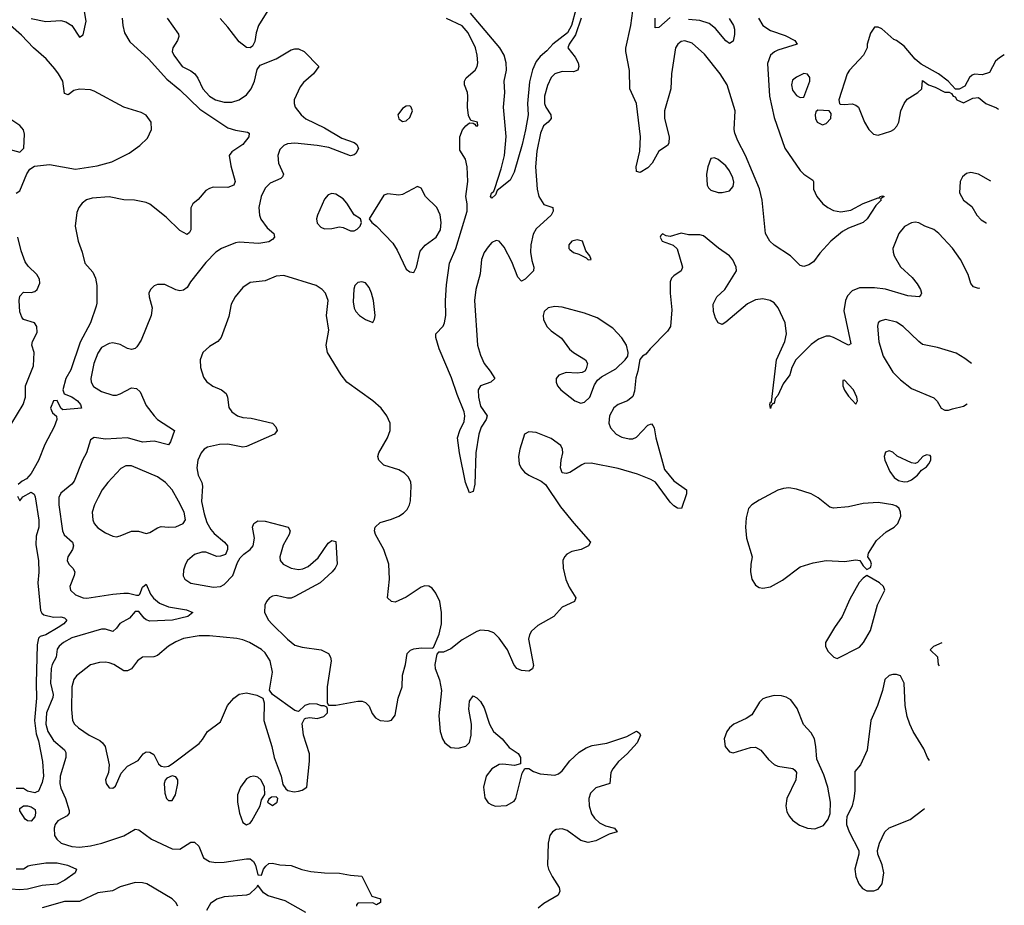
# Model space of a CAD drawing. Header units: inches. Extents: x 1449094 to 1618372, y 389908 to 534307.
# Tile 274 of 494: x 1603349 to 1608650, y 432155 to 436921. Entities that reach past the tile are written whole.
import ezdxf

# ---------------------------------------------------------------- set-up
doc = ezdxf.new("R2010")
doc.units = ezdxf.units.IN
doc.header["$MEASUREMENT"] = 0
doc.layers.add('B6403', color=7, linetype='Continuous')

msp = doc.modelspace()

# ---------------------------------------------------------------- linework, layer by layer
at = {"layer": 'B6403', "color": 5}
for points, elevation in [([(1607325.6, 436930), (1607350.1, 436890.1), (1607390, 436863.8), (1607470, 436836.4), (1607521.6, 436810), (1607534, 436790), (1607430, 436757), (1607411.7, 436748.3), (1607390, 436729.7), (1607374.4, 436685.6), (1607384.6, 436510), (1607410, 436395.3), (1607468.1, 436230), (1607550.1, 436110.1), (1607570, 436090.2), (1607618.2, 436058.2), (1607623.1, 436050), (1607621.5, 436010), (1607640.2, 435970), (1607673.2, 435930), (1607699, 435910), (1607730, 435893.8), (1607770, 435886.4), (1607823, 435897), (1607890, 435932.1), (1607970, 435962.8), (1607978, 435962), (1607982, 435970), (1607993.4, 435973.4), (1608002, 435970), (1607983.6, 435956.4), (1607986, 435950), (1607958.3, 435921.7), (1607911.8, 435850), (1607890.4, 435830), (1607810, 435799.8), (1607779.3, 435780.7), (1607715.8, 435730), (1607655.6, 435664.4), (1607621.6, 435618.4), (1607597.5, 435602.5), (1607570, 435593.2), (1607550, 435599), (1607498, 435650), (1607410, 435707.6), (1607387.7, 435730), (1607364.8, 435770), (1607345.2, 435950), (1607331.8, 436011.8), (1607256.4, 436190), (1607214.4, 436270), (1607198.5, 436310), (1607195, 436330), (1607199.9, 436430), (1607158, 436570), (1607120.6, 436630), (1607036, 436736), (1606970, 436794.6), (1606930, 436808), (1606910, 436803.5), (1606891.5, 436790), (1606880.2, 436770), (1606858.5, 436630), (1606854, 436550), (1606821, 436430), (1606820.7, 436390), (1606845.3, 436290), (1606843.9, 436256.1), (1606835.9, 436244.1), (1606790, 436213.3), (1606753.2, 436150), (1606730, 436124), (1606690, 436098.4), (1606670, 436104), (1606668.5, 436130), (1606687.1, 436212.9), (1606690.6, 436290), (1606670, 436469.4), (1606632.9, 436550), (1606632.2, 436647.8), (1606611.2, 436750), (1606611.2, 436768.8), (1606638.2, 436890), (1606661.2, 437050)], 440), ([(1603410, 436928.5), (1603490, 436911.5), (1603570, 436916.3), (1603597.1, 436910), (1603628.7, 436890), (1603670, 436827.3), (1603690, 436840.7), (1603706.7, 436913.3), (1603695.9, 436975.9)], 420), ([(1604684.4, 436970), (1604635, 436890), (1604622.2, 436850), (1604615.5, 436804.5), (1604601.7, 436778.3), (1604590, 436769.5), (1604570, 436771.8), (1604530, 436802.4), (1604470, 436881.6), (1604427.3, 436927.3)], 440), ([(1606343.1, 436976.9), (1606319.8, 436890), (1606297.4, 436850), (1606218.6, 436790), (1606186.8, 436753.2), (1606150, 436723.4), (1606130, 436697.2), (1606110, 436651), (1606093.8, 436586.2), (1606082.9, 436470), (1606086.1, 436410), (1606071.1, 436328.9), (1606054.2, 436250), (1606010, 436100.9), (1605990, 436058), (1605918.5, 436001.5), (1605910, 435979.3), (1605890, 435960.7), (1605883.5, 435970), (1605888.2, 435988.2), (1605901.5, 435998.5), (1605906.8, 436013.2), (1605941.4, 436118.6), (1605959.4, 436190), (1605967.6, 436292.4), (1605953.3, 436450), (1605960.7, 436530), (1605956.5, 436590), (1605969.9, 436650), (1605968.2, 436690), (1605957, 436730), (1605933.2, 436770), (1605776.3, 436956.3)], 420), ([(1603900.2, 436930), (1603903.2, 436890), (1603913.7, 436850), (1603942.1, 436802.1), (1604041.8, 436710), (1604140.5, 436600.5), (1604210, 436544.2), (1604319.2, 436439.2), (1604470, 436339.1), (1604510, 436327.2), (1604576, 436316), (1604583.8, 436310), (1604583.1, 436290), (1604550.2, 436249.8), (1604490.7, 436210), (1604477.3, 436190), (1604485.8, 436134.2), (1604508, 436050), (1604500.7, 436030), (1604470, 436017.6), (1604390, 436019.3), (1604370, 436013.2), (1604350, 436001.2), (1604310, 435954), (1604281, 435930), (1604270.5, 435909.5), (1604270.6, 435790), (1604263.5, 435776.5), (1604250, 435765.2), (1604210, 435786), (1604137.7, 435857.7), (1604050, 435929), (1604030, 435937.2), (1603966, 435950), (1603910, 435952.3), (1603830, 435967.3), (1603739.5, 435960.5), (1603708.8, 435951.2), (1603685.8, 435934.2), (1603668, 435910), (1603656.5, 435883.5), (1603648.2, 435810), (1603663.8, 435730), (1603684.9, 435670), (1603699.5, 435610), (1603742.8, 435562.8), (1603757.7, 435530), (1603763.9, 435490), (1603764.9, 435395.1), (1603761.3, 435378.7), (1603730, 435289.6), (1603675.1, 435184.9), (1603623.3, 435036.7), (1603596.9, 434990), (1603580.7, 434930), (1603588.2, 434908.2), (1603630, 434891.6), (1603660.7, 434870), (1603676.9, 434850), (1603680.7, 434830), (1603581.8, 434821.8), (1603569.7, 434829.7), (1603550, 434872.3), (1603530, 434869.7), (1603514.9, 434830), (1603524.8, 434804.8), (1603547.5, 434787.5), (1603548, 434770), (1603533.7, 434730), (1603484.9, 434635.1), (1603450, 434549), (1603410, 434478), (1603384.7, 434450), (1603362, 434438), (1603340.9, 434419.1)], 420), ([(1604143.1, 436930), (1604203.9, 436843.9), (1604205.3, 436830), (1604198.7, 436810), (1604173.7, 436770), (1604170.4, 436750), (1604178.7, 436730), (1604222.6, 436670), (1604270, 436646.9), (1604290.8, 436630.8), (1604307.2, 436607.2), (1604334.2, 436550), (1604370, 436508.9), (1604403.1, 436490), (1604450, 436477.5), (1604490, 436478), (1604530.6, 436489.4), (1604570, 436517.4), (1604595.6, 436550), (1604613.6, 436590), (1604626.4, 436653.6), (1604643.7, 436676.3), (1604730, 436711), (1604810, 436759.5), (1604830, 436765.3), (1604850, 436764.9), (1604880.5, 436750), (1604958.8, 436670), (1604930.5, 436630), (1604876.5, 436583.5), (1604859.5, 436560.5), (1604826, 436490), (1604825.7, 436470), (1604831.8, 436450), (1604863.6, 436410), (1604890, 436387.2), (1604990, 436338.6), (1605083.9, 436283.9), (1605150, 436260.3), (1605163.7, 436250), (1605172, 436228), (1605159.2, 436200.8), (1605150, 436193.3), (1605130, 436188.7), (1605013.8, 436233.8), (1604950, 436244.7), (1604830, 436256.3), (1604790, 436252.3), (1604770, 436244.4), (1604750, 436222.9), (1604738.6, 436190), (1604742, 436150), (1604768.4, 436090), (1604764.4, 436075.6), (1604753.8, 436066.2), (1604698, 436042), (1604670, 436014.3), (1604649.4, 435970), (1604636.9, 435910), (1604640.2, 435870), (1604647.6, 435847.6), (1604680.9, 435800.9), (1604717, 435770), (1604720.3, 435750), (1604710, 435738), (1604690, 435726.6), (1604637, 435717), (1604530, 435723.4), (1604510, 435720.6), (1604434.6, 435690), (1604404.7, 435670), (1604350, 435614.2), (1604268.7, 435511.3), (1604250, 435479.6), (1604230, 435465.4), (1604210, 435462.6), (1604190, 435468.2), (1604130, 435496.4), (1604090, 435495.8), (1604071.8, 435488.2), (1604053, 435470), (1604044.4, 435450), (1604044.9, 435430), (1604061.7, 435370), (1604056.9, 435330), (1604002.9, 435197.1), (1603978.6, 435161.4), (1603970, 435152.3), (1603950, 435147), (1603930, 435151.8), (1603890, 435174), (1603850, 435181.6), (1603830, 435178), (1603790, 435156.9), (1603770, 435126), (1603748.2, 435070), (1603731, 434991), (1603732.7, 434970), (1603746.7, 434946.7), (1603790, 434920.6), (1603850, 434899.7), (1603870, 434899.7), (1603890, 434907.2), (1603950, 434939.5), (1603976.9, 434936.9), (1603997.5, 434917.5), (1604030, 434844.9), (1604072.2, 434790), (1604090.4, 434770), (1604181.6, 434710), (1604160.9, 434650), (1604150, 434633.6), (1604072.9, 434652.9), (1604010, 434647.6), (1603930, 434670.5), (1603810, 434664), (1603750, 434672.8), (1603730, 434659.3), (1603708.9, 434590), (1603687.6, 434550), (1603642.2, 434437.8), (1603630, 434421.8), (1603570, 434373.1), (1603558.9, 434350), (1603559, 434310), (1603578.6, 434170), (1603588, 434148), (1603633.4, 434110), (1603639.2, 434090), (1603632.3, 434070), (1603608.3, 434030), (1603603.9, 434010), (1603613.1, 433990), (1603635.3, 433970), (1603645.2, 433950), (1603642.7, 433930), (1603618.2, 433870), (1603622, 433850), (1603650, 433825.2), (1603690, 433810.1), (1603710, 433807.9), (1603849.9, 433830.1), (1603910, 433835.3), (1603934.6, 433834.6), (1603976.9, 433823.1), (1603990, 433824.4), (1603995.1, 433830), (1604010, 433866.8), (1604030, 433884), (1604052.2, 433830), (1604068.4, 433808.4), (1604100.8, 433780.8), (1604150, 433761.2), (1604245.9, 433745.9), (1604280.7, 433730), (1604254.8, 433710), (1604170.8, 433690), (1604050, 433684.6), (1604030, 433690.8), (1604019.5, 433699.5), (1603990, 433735.8), (1603970, 433736.4), (1603939.8, 433700.2), (1603888.5, 433671.5), (1603870, 433645.7), (1603850, 433628.8), (1603810, 433641.3), (1603790, 433641.6), (1603630, 433594), (1603584.8, 433570), (1603560.9, 433550), (1603550, 433533.1), (1603544.8, 433490), (1603522.9, 433450), (1603517.5, 433430), (1603515.3, 433350), (1603528.5, 433290), (1603527.1, 433272.9), (1603493.6, 433190), (1603489, 433130), (1603500.2, 433090), (1603530, 433042.1), (1603590, 432991.8), (1603596.8, 432976.8), (1603597.9, 432950), (1603567.5, 432850), (1603564.1, 432810), (1603570, 432784.7), (1603596.1, 432730), (1603615.6, 432664.4), (1603615.3, 432650), (1603603.5, 432636.5), (1603554, 432610), (1603539.6, 432590), (1603533.6, 432570), (1603536.9, 432530), (1603548.1, 432510), (1603571.8, 432490), (1603630, 432471.3), (1603670, 432467.7), (1603730, 432475.2), (1603791.6, 432490), (1603910, 432528.6), (1603970, 432564.7), (1603990, 432561.2), (1604058.9, 432510), (1604170, 432458.3), (1604210, 432456.9), (1604270, 432494.6), (1604290, 432495.3), (1604312.6, 432472.6), (1604338.5, 432410), (1604370.1, 432390.1), (1604405.4, 432385.4), (1604450, 432387.2), (1604570, 432405), (1604590, 432404.1), (1604608, 432390), (1604618.8, 432370), (1604630, 432318), (1604650, 432317.3), (1604662.2, 432350), (1604674.6, 432365.4), (1604690, 432379.6), (1604710, 432381.5), (1604750, 432372.9), (1604810, 432368.5), (1604867.4, 432347.4), (1604916.4, 432336.4), (1604990, 432328.8), (1605070, 432328.2), (1605130, 432316.3), (1605190, 432311.3), (1605244.7, 432204.7), (1605291.3, 432190), (1605292, 432170), (1605270, 432158), (1605250, 432168), (1605170, 432166), (1605162, 432158), (1605162, 432150)], 440), ([(1606371.6, 436930), (1606340.8, 436839.2), (1606306.3, 436790), (1606299.3, 436770), (1606339.5, 436719.5), (1606354.8, 436690), (1606359.3, 436670), (1606352.9, 436650), (1606330, 436640.2), (1606270, 436642.3), (1606230, 436630.7), (1606209.4, 436610), (1606190, 436567.3), (1606174.6, 436510), (1606174.4, 436470), (1606181.5, 436450), (1606207.4, 436410), (1606210.2, 436390), (1606194.4, 436370), (1606169.4, 436350), (1606152.6, 436310), (1606133, 436213), (1606125.6, 436130), (1606133.8, 436010), (1606143.2, 435970), (1606170, 435926), (1606219.3, 435910), (1606220.9, 435890), (1606210, 435868.7), (1606130, 435795.4), (1606113.6, 435766.4), (1606099.8, 435710), (1606098.6, 435670), (1606105.7, 435625.7), (1606117.4, 435590), (1606115.8, 435570), (1606070, 435525.1), (1606050, 435514.5), (1606030, 435536), (1605998.2, 435618.2), (1605956.7, 435696.7), (1605930, 435729.7), (1605913.6, 435733.6), (1605890, 435722.2), (1605870, 435699.3), (1605850, 435667.6), (1605835.4, 435630), (1605826.9, 435553.1), (1605804.7, 435470), (1605797.1, 435410), (1605813.6, 435170), (1605830, 435114.9), (1605850, 435070.7), (1605882, 435030), (1605906, 434990), (1605884.7, 434970), (1605830, 434951.3), (1605817.8, 434930), (1605819, 434890), (1605830, 434840.7), (1605866, 434790), (1605860.3, 434770), (1605832.3, 434727.7), (1605820.2, 434690), (1605804.7, 434590), (1605798.6, 434421.4), (1605790, 434382), (1605770, 434375.3), (1605749.7, 434429.7), (1605716.4, 434590), (1605705.7, 434670), (1605718.7, 434710), (1605742, 434758), (1605745.2, 434790), (1605741.5, 434810), (1605703.7, 434903.7), (1605674.2, 434994.2), (1605607.3, 435150), (1605589.7, 435210.3), (1605589.8, 435230.2), (1605628.3, 435271.7), (1605636.5, 435290), (1605642.8, 435330), (1605641.2, 435410), (1605646.5, 435493.5), (1605663.4, 435610), (1605697.4, 435690), (1605757.1, 435890), (1605757.7, 435930), (1605750.6, 435970), (1605761.6, 436050), (1605757.6, 436130), (1605748.3, 436170), (1605719, 436219), (1605717.8, 436290), (1605731.9, 436328.1), (1605750, 436350.8), (1605770, 436366), (1605790, 436364.7), (1605799.8, 436359.8), (1605804.7, 436350), (1605815.3, 436350), (1605814, 436370), (1605778, 436378), (1605764.9, 436404.9), (1605759.2, 436450), (1605761.4, 436510), (1605758.8, 436530), (1605744.2, 436570), (1605743.1, 436590), (1605752.2, 436607.8), (1605800.9, 436650), (1605811.7, 436670), (1605815.3, 436690), (1605812.4, 436730), (1605802.7, 436770), (1605763.9, 436850), (1605730, 436888.3), (1605647.2, 436927.2)], 440), ([(1606850, 436932.6), (1606790, 436879.6), (1606770, 436878), (1606769.1, 436929.1)], 420), ([(1607167.5, 436927.5), (1607191.1, 436890), (1607197.3, 436870), (1607197.5, 436842.5), (1607190, 436805.2), (1607170, 436794), (1607150, 436808), (1607094.6, 436874.6), (1607060.4, 436900.4), (1607010, 436917.2), (1606950, 436921.5)], 420), ([(1603330, 435987.4), (1603350, 436000.3), (1603387.7, 436092.3), (1603403.9, 436116.1), (1603427.7, 436132.3), (1603510, 436142.2), (1603650, 436117.2), (1603765, 436135), (1603844.1, 436155.9), (1603937.7, 436202.3), (1603996.4, 436243.6), (1604036.4, 436283.6), (1604058.9, 436330), (1604056.8, 436370), (1604030, 436407.1), (1604002, 436422), (1603910, 436450.9), (1603750, 436536.9), (1603730, 436544.5), (1603670, 436547), (1603640.6, 436539.4), (1603610, 436517.6), (1603590, 436524), (1603580.2, 436590), (1603558.5, 436630), (1603537.5, 436657.5), (1603491, 436711), (1603423, 436770), (1603358.6, 436838.6), (1603299, 436890)], 420), ([(1608649.6, 436732), (1608623.1, 436716.9), (1608602.6, 436697.4), (1608570, 436637.2), (1608530, 436625.2), (1608490, 436628.7), (1608476.9, 436623.1), (1608462, 436610), (1608436.9, 436563.1), (1608407.3, 436547.3), (1608387.3, 436547.3), (1608348, 436590), (1608295.3, 436630), (1608201.2, 436681.2), (1608169, 436709), (1608110, 436779.3), (1608070, 436809), (1608054.8, 436814.8), (1607990, 436872.7), (1607970, 436881.2), (1607950, 436882), (1607930, 436848), (1607911, 436790), (1607910.8, 436770), (1607892.4, 436730), (1607816.5, 436650), (1607803.1, 436630), (1607758.8, 436490), (1607762, 436470), (1607766.4, 436466.4), (1607790, 436464), (1607830, 436468.2), (1607850, 436461.6), (1607864.9, 436450), (1607896.1, 436370), (1607919.6, 436330), (1607945.7, 436305.7), (1607970, 436300.3), (1608038.2, 436321.8), (1608054, 436330), (1608071.9, 436348.1), (1608082.4, 436370), (1608091.8, 436430), (1608109.6, 436470), (1608127, 436493), (1608183.7, 436530), (1608206, 436550), (1608210, 436594), (1608242, 436570), (1608278, 436558), (1608330, 436531.3), (1608352, 436532), (1608364.7, 436524.7), (1608374, 436510), (1608385.4, 436505.4), (1608394, 436490), (1608430, 436474), (1608480.4, 436499.6), (1608510, 436502), (1608550.7, 436470.7), (1608607.3, 436447.3), (1608618.6, 436439.2)], 460), ([(1603290, 436225.3), (1603350, 436208.9), (1603371.3, 436230), (1603375.2, 436304.8), (1603368.8, 436328.8), (1603360, 436340), (1603350, 436351.1), (1603290, 436391.3)], 440), ([(1608577.5, 436051.7), (1608510, 436090.6), (1608470, 436098.3), (1608446.8, 436093.2), (1608424.6, 436075.4), (1608412.6, 436050), (1608408.7, 435988.7), (1608430, 435950.4), (1608475.1, 435915.1), (1608501.1, 435870), (1608524.8, 435844.8), (1608551.6, 435828.4), (1608553.8, 435828)], 460), ([(1608516.4, 435475.5), (1608510, 435474.5), (1608483.6, 435483.6), (1608470, 435502), (1608454.7, 435550), (1608413.6, 435630), (1608370, 435692.1), (1608297.4, 435770), (1608270, 435792.1), (1608221.6, 435810), (1608190, 435828.6), (1608170, 435831.5), (1608150, 435827.2), (1608112.1, 435807.9), (1608082, 435770), (1608048.7, 435690), (1608050.4, 435670), (1608056.4, 435650), (1608090, 435590.6), (1608153.8, 435533.8), (1608179.9, 435499.9), (1608198, 435470), (1608204, 435450), (1608199.9, 435440.1), (1608190.4, 435429.6), (1608130, 435435.3), (1608010.4, 435470.4), (1607950, 435478.8), (1607870, 435478.7), (1607830, 435461.5), (1607805.8, 435434.2), (1607794.6, 435410), (1607785.5, 435354.5), (1607823.5, 435176.5), (1607810, 435168.8), (1607730, 435210.6), (1607710, 435217.7), (1607690, 435218.4), (1607650, 435202), (1607610, 435172.7), (1607527.9, 435090), (1607506.4, 435050), (1607494.6, 435010), (1607458.8, 434961.2), (1607430, 434899.3), (1607416.7, 434883.3), (1607410, 434855.3), (1607403.6, 434856.4), (1607394.8, 434845.2), (1607390, 434829), (1607386.6, 434850), (1607390, 434862), (1607396.4, 434863.6), (1607423.9, 435090), (1607467.4, 435190), (1607476.2, 435230), (1607469.3, 435290), (1607432.8, 435370), (1607410, 435397.1), (1607389.6, 435410), (1607350, 435419.6), (1607310, 435414.2), (1607267.3, 435392.7), (1607150, 435294), (1607130, 435281.6), (1607110, 435289.5), (1607094.7, 435314.7), (1607083.5, 435350), (1607083, 435390), (1607102.4, 435430), (1607144.7, 435470), (1607208.2, 435570), (1607206.3, 435590), (1607188.6, 435628.6), (1607169.6, 435650), (1607110.9, 435690.9), (1607030, 435757.2), (1607010, 435762.7), (1606950, 435762.9), (1606910, 435771.5), (1606850, 435755.1), (1606830, 435757.2), (1606810, 435768.7), (1606799.6, 435760.4), (1606796, 435750), (1606806.8, 435730), (1606867.7, 435707.7), (1606887.7, 435687.7), (1606916.3, 435590), (1606910.8, 435570), (1606870, 435542.7), (1606857.3, 435530), (1606850.7, 435510), (1606850.6, 435450), (1606858.9, 435358.9), (1606852.2, 435270), (1606835.6, 435244.4), (1606742.8, 435150), (1606719.6, 435120.4), (1606701, 435110), (1606687.3, 435092.7), (1606677.4, 435030), (1606665.4, 434994.6), (1606658.3, 434921.7), (1606650, 434894), (1606620.7, 434870), (1606570, 434849.8), (1606547.7, 434832.3), (1606524.5, 434790), (1606521.3, 434750), (1606530, 434723.8), (1606560.4, 434690), (1606590, 434674.6), (1606630, 434664.9), (1606650, 434665.7), (1606670, 434674.9), (1606730, 434738.8), (1606750, 434746), (1606757.5, 434737.5), (1606764.9, 434724.9), (1606773.7, 434670), (1606821, 434501), (1606870, 434439.5), (1606938, 434390), (1606938.8, 434370), (1606911, 434290), (1606890, 434292.7), (1606870, 434304.5), (1606850, 434324.5), (1606771.7, 434431.7), (1606746.5, 434446.5), (1606675.4, 434475.4), (1606570, 434505.2), (1606425.8, 434534.2), (1606390, 434531.8), (1606374.4, 434525.6), (1606310, 434483.6), (1606290, 434478), (1606270, 434482), (1606260.7, 434510), (1606263.1, 434550), (1606272.1, 434590), (1606270.9, 434610), (1606261.7, 434630), (1606210, 434668), (1606130, 434699.3), (1606090, 434702.2), (1606065.7, 434690), (1606040.9, 434610), (1606034.6, 434570), (1606037.6, 434530), (1606047.8, 434507.8), (1606066.7, 434486.7), (1606090, 434470.4), (1606156.7, 434436.7), (1606179.5, 434419.5), (1606259.9, 434299.9), (1606331.3, 434211.3), (1606422, 434110), (1606410.7, 434090), (1606397.4, 434082.6), (1606370.7, 434070), (1606321.6, 434058.4), (1606294.8, 434045.2), (1606281.3, 434030), (1606273.4, 434010), (1606274.7, 433970), (1606289.1, 433909.1), (1606307.7, 433867.7), (1606342.8, 433810), (1606336, 433790), (1606270, 433759.5), (1606224.9, 433710), (1606138.9, 433661.1), (1606104.2, 433630), (1606092.9, 433610), (1606087.9, 433587.9), (1606114.8, 433445.2), (1606110, 433428), (1606090, 433415.3), (1606050, 433419.3), (1606026, 433430), (1606009.6, 433450), (1605975.1, 433530), (1605930, 433593.2), (1605901.6, 433621.6), (1605871.8, 433631.8), (1605830, 433635.1), (1605810, 433628), (1605730, 433583.1), (1605670, 433534.3), (1605630, 433518), (1605602.8, 433517.2), (1605594.4, 433505.6), (1605583, 433450), (1605585.5, 433430), (1605608.2, 433368.2), (1605620.5, 433310), (1605605.1, 433174.9), (1605612.9, 433090), (1605625.4, 433050), (1605638, 433030), (1605670, 433004.4), (1605710, 433000.3), (1605750, 433010.4), (1605769.7, 433030.3), (1605779.1, 433070), (1605781.3, 433130), (1605767, 433210), (1605770, 433254), (1605790, 433282), (1605810, 433271.3), (1605830, 433251), (1605850, 433218), (1605878.7, 433130), (1605900.4, 433090), (1605946, 433050), (1605984.8, 433004.8), (1606031.5, 432971.5), (1606044.9, 432950), (1606044.7, 432915.3), (1606013, 432907), (1605950, 432915.1), (1605930, 432912.1), (1605890, 432889.8), (1605860.9, 432850), (1605845.6, 432790), (1605852.9, 432732.9), (1605870, 432707), (1605890, 432694.6), (1605911.2, 432688.8), (1605970, 432692), (1606010, 432714.4), (1606019.2, 432730), (1606053.8, 432866.2), (1606068.4, 432891.6), (1606090, 432891), (1606114.6, 432874.6), (1606150, 432861.6), (1606230, 432856), (1606250, 432863.1), (1606270, 432877.6), (1606310, 432933), (1606360.8, 432979.2), (1606397.7, 433002.3), (1606430, 433014), (1606510, 433027), (1606616.9, 433063.1), (1606670, 433091.3), (1606683.6, 433083.6), (1606691, 433070), (1606672.4, 433030), (1606618.7, 432970), (1606572, 432928), (1606541.6, 432890), (1606530.4, 432870), (1606526, 432810), (1606450, 432787.6), (1606422.2, 432757.8), (1606412.4, 432730), (1606414, 432690), (1606427.8, 432647.8), (1606442.8, 432622.8), (1606470, 432598.4), (1606502, 432582), (1606551.3, 432570), (1606564.7, 432550), (1606522.3, 432537.7), (1606450, 432502.5), (1606410, 432492), (1606370, 432504.1), (1606296.5, 432556.5), (1606270, 432566.2), (1606236.8, 432563.2), (1606216.5, 432550), (1606202.4, 432530), (1606193.6, 432490), (1606190.4, 432370), (1606194.9, 432350), (1606214.6, 432310), (1606253, 432250), (1606257.3, 432230), (1606247.3, 432210), (1606170, 432163.6), (1606140.8, 432139.2)], 460), ([(1603307.1, 434750), (1603368.1, 434850), (1603379.8, 434890), (1603380.7, 434950), (1603422.5, 435057.5), (1603427.3, 435130), (1603414.5, 435170), (1603418, 435190), (1603442, 435238), (1603441, 435270), (1603429.1, 435289.1), (1603370, 435308.2), (1603360.6, 435320.6), (1603348.8, 435348.8), (1603346.7, 435410), (1603350, 435433.4), (1603370, 435454.4), (1603410, 435452.7), (1603430, 435459.1), (1603442.7, 435470), (1603457.1, 435502.9), (1603455.4, 435524.6), (1603440.9, 435550), (1603394.8, 435594.8), (1603378.4, 435618.4), (1603357.3, 435677.3), (1603339.3, 435750)], 420), ([(1608010, 435307.8), (1607980.6, 435299.4), (1607970.6, 435290), (1607967.5, 435272.5), (1607973.3, 435186.7), (1607997.2, 435110), (1608050, 435024.9), (1608090, 434983.6), (1608150, 434936.5), (1608270, 434885.5), (1608288.7, 434868.7), (1608310.4, 434830.4), (1608330, 434819.1), (1608350, 434818.8), (1608370, 434826), (1608430, 434840.7), (1608450, 434854), (1608450.5, 434854.6)], 480), ([(1608473.5, 435070.9), (1608438, 435098), (1608390, 435126.4), (1608290, 435157.2), (1608210, 435173.5), (1608188.6, 435188.6), (1608104.7, 435270), (1608070, 435293.1), (1608010, 435307.8)], 480), ([(1603336.4, 434356.4), (1603350, 434330.8), (1603366.3, 434353.7), (1603410, 434378.5), (1603427.3, 434367.3), (1603432.9, 434352.9), (1603452.6, 434227.4), (1603451.5, 434190), (1603437.8, 434142.2), (1603435.4, 434095.4), (1603450.3, 434009.7), (1603452, 433948), (1603447, 433890), (1603461.2, 433741.2), (1603467.3, 433727.3), (1603478.7, 433718.7), (1603530, 433706), (1603570, 433707.8), (1603590, 433702), (1603603.1, 433690), (1603587.2, 433670), (1603555.3, 433650), (1603490, 433609.9), (1603459.2, 433600.8), (1603450, 433592.3), (1603443.1, 433556.9), (1603437.2, 433350), (1603439.1, 433270), (1603428.5, 433148.5), (1603436.9, 433076.9), (1603450, 433040.7), (1603472.1, 432927.9), (1603477, 432850), (1603470, 432815.3), (1603450, 432769.2), (1603437.1, 432762.9), (1603430, 432760.9), (1603390, 432769.6), (1603370, 432784), (1603330, 432782.7)], 420), ([(1608300.9, 433443.7), (1608295.8, 433450), (1608292.3, 433490), (1608249.6, 433530), (1608269.6, 433550), (1608314.2, 433569.1)], 460), ([(1608070, 433397.6), (1608050, 433397.6), (1608030, 433391.3), (1608007.2, 433370), (1607993.7, 433310), (1607966.5, 433230), (1607930.3, 433150), (1607910.4, 432990), (1607874.8, 432910), (1607845.2, 432874.8), (1607844.9, 432770), (1607840.4, 432730), (1607830.4, 432690), (1607801.6, 432630), (1607799.3, 432610), (1607800.5, 432590), (1607814.9, 432550), (1607867.3, 432450), (1607867.3, 432430), (1607845.7, 432350), (1607851.1, 432310), (1607866.5, 432270), (1607885.6, 432245.6), (1607910, 432232.1), (1607947.3, 432232.7), (1607970, 432242.4), (1607991.8, 432270), (1608000.9, 432330), (1607992.9, 432372.9), (1607969.4, 432430), (1607967, 432450), (1607978, 432490), (1608006.3, 432550), (1608029.1, 432570.9), (1608143.6, 432616.4), (1608211.7, 432668.3), (1608219.5, 432676.4)], 480), ([(1608246.9, 432934.6), (1608236.3, 432950), (1608216, 432996), (1608158.2, 433090), (1608140.3, 433130), (1608126.5, 433170), (1608115.9, 433230), (1608110.9, 433350.9), (1608090, 433389.3), (1608070, 433397.6)], 480), ([(1603329.3, 432350.7), (1603369, 432351), (1603393.6, 432366.4), (1603409.2, 432370.8), (1603490, 432383.1), (1603550, 432382.6), (1603606, 432370), (1603651.8, 432351.8), (1603654.8, 432350), (1603647.7, 432330), (1603592.4, 432290), (1603550, 432269.2), (1603470, 432260.5), (1603390, 432241.9), (1603350, 432238), (1603301.3, 432241.3)], 420), ([(1604200.4, 432150), (1604188.7, 432170), (1604168.7, 432190), (1604032.9, 432270), (1604010, 432276.3), (1603970, 432277.1), (1603890, 432254), (1603848.3, 432231.7), (1603770, 432221.7), (1603670, 432176), (1603590, 432175.4), (1603470, 432140.3)], 440), ([(1604890, 432116.3), (1604778.1, 432178.1), (1604686, 432206), (1604662.1, 432222.1), (1604630, 432263.7), (1604623.1, 432250), (1604585.7, 432214.3), (1604570, 432208.9), (1604450, 432201.1), (1604410, 432188.3), (1604375.7, 432164.3), (1604353.7, 432126.3)], 440)]:
    msp.add_lwpolyline(points, dxfattribs=dict(at, elevation=elevation))
for points, elevation in [([(1607570, 436631.8), (1607530, 436612), (1607510, 436595.1), (1607503.1, 436570), (1607510, 436542.8), (1607530, 436514), (1607550, 436502.8), (1607570, 436504.7), (1607602.7, 436590), (1607602.7, 436610), (1607590, 436629)], 460), ([(1605450, 436457.2), (1605430, 436456), (1605410, 436443.7), (1605384.9, 436410), (1605390, 436387.7), (1605410, 436373.4), (1605430, 436376.3), (1605450, 436394.8), (1605463.7, 436430), (1605457.2, 436450)], 460), ([(1607644.9, 436435.1), (1607634.4, 436425.6), (1607630.7, 436410), (1607633.4, 436390), (1607643, 436370), (1607670, 436355.5), (1607690, 436362), (1607715.1, 436390), (1607717.2, 436417.2), (1607706, 436430)], 460), ([(1607090, 436178.7), (1607070, 436174), (1607053.1, 436130), (1607047, 436090), (1607050.4, 436030.4), (1607057.1, 436017.1), (1607070, 436004), (1607110, 435990.4), (1607130.4, 435990.4), (1607170, 436000.3), (1607190, 436024), (1607192.8, 436047.2), (1607188.6, 436070), (1607170, 436107.6), (1607150, 436135.4), (1607110, 436169.7)], 460), ([(1605490, 436023.7), (1605410, 435980.4), (1605390, 435977.7), (1605330, 435984.2), (1605310, 435977), (1605231, 435850), (1605244.7, 435830), (1605270, 435810.8), (1605358.3, 435718.3), (1605381.3, 435681.3), (1605430, 435578.8), (1605450, 435564), (1605470, 435561), (1605485.2, 435590), (1605505.3, 435674.7), (1605531.9, 435708.1), (1605591.1, 435750), (1605614.2, 435790), (1605618.7, 435830), (1605611.8, 435871.8), (1605594.7, 435910), (1605533.3, 435970), (1605510, 436014)], 460), ([(1605030, 435985.1), (1605010, 435979.5), (1604990, 435956), (1604952.7, 435870), (1604946.4, 435850), (1604950, 435826), (1604970, 435804), (1604990, 435796.3), (1605030, 435797.1), (1605070, 435806.4), (1605090, 435803.7), (1605130, 435785.3), (1605150, 435784.4), (1605166.3, 435793.7), (1605180.9, 435810), (1605189.3, 435830), (1605184, 435850), (1605150, 435871.6), (1605110, 435934), (1605090, 435956.9), (1605050, 435981.6)], 460), ([(1606350, 435735.6), (1606321, 435730), (1606304.9, 435710), (1606305.5, 435690), (1606310, 435684), (1606330, 435668.2), (1606359.3, 435659.3), (1606399.1, 435639.1), (1606410, 435628), (1606426, 435630), (1606419, 435650), (1606397.2, 435677.2), (1606379, 435730)], 460), ([(1604770, 435544.4), (1604730, 435541), (1604670, 435515.6), (1604590, 435506.3), (1604550, 435479.6), (1604508.7, 435430), (1604487.2, 435390), (1604475.4, 435324.6), (1604434, 435210), (1604415.5, 435190), (1604370, 435163), (1604334, 435130), (1604320.9, 435090), (1604322.4, 435050), (1604337.5, 434997.5), (1604354.4, 434974.4), (1604389.4, 434949.4), (1604435.5, 434930), (1604459.5, 434910), (1604467.2, 434890), (1604474.9, 434834.9), (1604490.6, 434810), (1604520.7, 434790), (1604550, 434779.6), (1604595.8, 434775.8), (1604710.3, 434750.3), (1604727.7, 434730), (1604735.5, 434710), (1604720.7, 434690), (1604570, 434624.1), (1604550, 434619.8), (1604470, 434636.7), (1604425.2, 434634.8), (1604359.6, 434620.4), (1604342.6, 434610), (1604326.3, 434590), (1604308.6, 434551.4), (1604301.5, 434510), (1604309.3, 434470), (1604329.3, 434430), (1604333.7, 434410), (1604328.4, 434328.4), (1604341.3, 434261.3), (1604355.8, 434215.8), (1604378, 434178), (1604396.5, 434156.5), (1604450.8, 434110), (1604466.8, 434090), (1604466.8, 434070), (1604456.3, 434043.7), (1604430, 434033.2), (1604410, 434032.7), (1604350, 434054.7), (1604330, 434055.4), (1604290, 434043.1), (1604252.9, 434010), (1604240.7, 433990), (1604230, 433959), (1604228.4, 433928.4), (1604237, 433910), (1604270, 433889.2), (1604393, 433867), (1604429.6, 433870.4), (1604450, 433882), (1604496, 433930), (1604520.9, 433999.1), (1604535.9, 434024.1), (1604555.1, 434044.9), (1604590, 434070.6), (1604605.1, 434090), (1604612.8, 434130), (1604602, 434190), (1604609.6, 434210.4), (1604630, 434224.9), (1604670, 434222.4), (1604794.8, 434190), (1604804.9, 434170), (1604799.3, 434150), (1604767.1, 434092.9), (1604749, 434030), (1604751.8, 434010), (1604766.7, 433990), (1604810, 433969.2), (1604850, 433962.6), (1604873.8, 433966.2), (1604901.7, 433978.3), (1604955.5, 434024.5), (1605010, 434104.7), (1605030, 434118), (1605050, 434112), (1605057.1, 433990), (1605047.7, 433970), (1605030.6, 433950), (1604966.4, 433890), (1604830, 433816), (1604810, 433808.4), (1604790, 433808.5), (1604730, 433821.6), (1604710, 433818.4), (1604694, 433810), (1604677.3, 433790), (1604668.3, 433770), (1604667.3, 433730), (1604689.1, 433690), (1604706.9, 433670), (1604790, 433587.2), (1604830, 433555.3), (1604870, 433544.9), (1604972, 433530), (1605010.8, 433510), (1605022, 433490), (1605025.5, 433470), (1605003.8, 433330), (1605003.6, 433243.6), (1605012, 433232), (1605050, 433231), (1605170, 433254), (1605193.2, 433253.2), (1605210, 433246.8), (1605230, 433226.8), (1605246.5, 433186.5), (1605263.4, 433163.4), (1605290, 433148.9), (1605330, 433145.3), (1605350, 433150.5), (1605370, 433178), (1605386, 433270), (1605408.2, 433330), (1605410, 433394), (1605426, 433450), (1605435.3, 433510), (1605452.9, 433527.1), (1605470, 433534.8), (1605510, 433540.7), (1605570, 433538), (1605577.2, 433542.8), (1605606.2, 433613.8), (1605619.3, 433670), (1605620.3, 433730), (1605609.8, 433790), (1605590, 433834), (1605570, 433861.7), (1605552.2, 433872.2), (1605530, 433874.2), (1605510, 433866.2), (1605430, 433813.3), (1605370, 433786), (1605350, 433789), (1605329.5, 433809.5), (1605339.1, 433910), (1605336.4, 433990), (1605308.7, 434070), (1605263.6, 434150), (1605258.4, 434170), (1605262, 434190), (1605290, 434215.8), (1605350, 434232.6), (1605390, 434249.1), (1605415, 434265), (1605434.7, 434285.3), (1605447.1, 434310), (1605451.9, 434331.9), (1605456.8, 434410), (1605454.2, 434434.2), (1605440.7, 434460.7), (1605420.4, 434480.4), (1605390, 434498), (1605310, 434523.5), (1605281.6, 434550), (1605276.9, 434570), (1605282.4, 434590), (1605329.7, 434670), (1605343.5, 434710), (1605343, 434750), (1605325.4, 434790), (1605295.1, 434830), (1605250.5, 434870.5), (1605110, 434971.1), (1605079.2, 435010), (1605005.4, 435130), (1604998.9, 435170), (1605013.6, 435250), (1605000.5, 435330), (1605009.6, 435410), (1604995.8, 435450), (1604976.9, 435470), (1604944.5, 435490)], 460), ([(1605190, 435511.1), (1605170, 435507.6), (1605152.4, 435490), (1605148.2, 435471.8), (1605143.6, 435403.6), (1605148.9, 435368.9), (1605159.1, 435350), (1605178.8, 435330), (1605210, 435307.7), (1605250, 435291.3), (1605259.3, 435310), (1605262, 435330), (1605252.9, 435410), (1605242.7, 435450), (1605230, 435480.7), (1605210, 435504.7)], 460), ([(1606230, 435377.8), (1606194, 435370), (1606172.2, 435350), (1606166.7, 435330), (1606168.5, 435308.5), (1606186.7, 435270), (1606210, 435246.3), (1606266.5, 435206.5), (1606308.7, 435148.7), (1606329.4, 435129.4), (1606395.5, 435090), (1606405.5, 435070), (1606398, 435042), (1606390.4, 435029.6), (1606377.3, 435022.7), (1606350, 435018.7), (1606290, 435022.2), (1606251.5, 435008.5), (1606237, 434990), (1606236.5, 434970), (1606244.2, 434950), (1606262, 434930), (1606337.1, 434870), (1606370, 434856.5), (1606390, 434862), (1606417.4, 434890), (1606443.8, 434956.2), (1606459.7, 434980.3), (1606481.4, 434998.6), (1606557.4, 435042.6), (1606609, 435090), (1606622, 435110), (1606625.2, 435130), (1606615.1, 435170), (1606589.6, 435209.6), (1606541.3, 435261.3), (1606457.5, 435317.5), (1606390, 435342.2), (1606270, 435373.8)], 460), ([(1607790, 434982), (1607781, 434979), (1607780.7, 434950), (1607790, 434926.8), (1607810, 434894.8), (1607850, 434852), (1607859, 434870), (1607855.1, 434890), (1607837, 434930)], 480), ([(1608030, 434601.2), (1608010, 434594), (1608002.8, 434570), (1608006.8, 434550), (1608033.4, 434490), (1608057.1, 434457.1), (1608080.5, 434440.5), (1608110, 434433.4), (1608130, 434436.3), (1608150, 434445.5), (1608182.7, 434470), (1608203.7, 434496.3), (1608230, 434514.8), (1608242.7, 434530), (1608254, 434550), (1608254, 434570), (1608250, 434575.1), (1608230, 434579.5), (1608211, 434570), (1608182, 434538), (1608170, 434533.2), (1608150, 434536), (1608072.1, 434572.1), (1608050, 434593.2)], 480), ([(1603950, 434519.4), (1603920.7, 434519.3), (1603893.8, 434506.2), (1603823.5, 434430), (1603793, 434390), (1603770.7, 434349.3), (1603751, 434310), (1603739.1, 434270), (1603742.1, 434230), (1603750.2, 434210), (1603770, 434186.7), (1603810, 434160.2), (1603850, 434141.7), (1603870, 434138), (1603890, 434142.6), (1603950, 434168.4), (1603987.7, 434167.7), (1604030, 434156.5), (1604050, 434160.8), (1604090, 434187.1), (1604110, 434193.8), (1604150, 434190.2), (1604190, 434192.6), (1604229.4, 434210), (1604240.7, 434230), (1604234.7, 434270), (1604203.1, 434330), (1604168.7, 434390), (1604133.5, 434430), (1604090, 434460.3)], 460), ([(1607490, 434400.9), (1607461.3, 434398.7), (1607430, 434389.8), (1607330, 434336), (1607290.4, 434310), (1607272.2, 434290), (1607259.6, 434240.4), (1607256.5, 434190), (1607261.1, 434130), (1607292.2, 434030), (1607284.2, 433990), (1607283.1, 433950), (1607290.3, 433910), (1607310, 433877), (1607330, 433865.5), (1607350, 433862), (1607390, 433868), (1607455.7, 433904.3), (1607550, 433977.3), (1607621.2, 433998.8), (1607690, 434010.4), (1607790, 434004.9), (1607850, 434014.8), (1607872, 434010), (1607890, 433982), (1607910, 433962), (1607930, 433972), (1607935.1, 433990), (1607930, 434008), (1607914, 434030), (1607918, 434050), (1607961.8, 434118.2), (1608014.3, 434165.7), (1608057.2, 434190), (1608077, 434210), (1608091.8, 434250), (1608091.6, 434270), (1608082.7, 434290), (1608070, 434302.7), (1608050, 434309.3), (1607970, 434322.7), (1607890, 434318), (1607810, 434299.7), (1607730, 434291.6), (1607710, 434298.4), (1607648, 434348), (1607610, 434368.6), (1607530, 434393.8)], 480), ([(1607910, 433929), (1607890, 433915.3), (1607868.3, 433891.7), (1607818.3, 433801.7), (1607777.1, 433710), (1607734.9, 433650), (1607687.7, 433570), (1607687.7, 433547.7), (1607701.4, 433521.4), (1607732, 433490), (1607750, 433482.8), (1607870, 433543.6), (1607892.4, 433570), (1607930, 433633.4), (1607967.8, 433772.2), (1608007, 433850), (1607998.4, 433870), (1607977, 433890)], 480), ([(1604370, 433605.9), (1604315.7, 433604.3), (1604230.1, 433589.9), (1604190, 433573.3), (1604150.1, 433549.9), (1604090, 433499.7), (1604070, 433492), (1604010, 433489.7), (1603982.6, 433470), (1603950, 433426.6), (1603930, 433416), (1603910, 433417.2), (1603855.8, 433450), (1603830, 433459.1), (1603810, 433463.4), (1603778, 433462), (1603730, 433449.8), (1603654.7, 433390), (1603639.7, 433370), (1603629.5, 433330), (1603628, 433208), (1603633.1, 433150), (1603643.7, 433130), (1603664.9, 433110), (1603723.1, 433070), (1603781, 433041), (1603794.9, 433030), (1603808.5, 433010), (1603830.8, 432910), (1603827.3, 432870), (1603810.7, 432829.3), (1603813.4, 432810), (1603830, 432787.7), (1603850, 432784.9), (1603864.8, 432795.2), (1603894.5, 432865.5), (1603930, 432902.8), (1603986, 432934), (1604014, 432970), (1604030, 432980.7), (1604050, 432978.8), (1604070, 432966), (1604096.3, 432916.3), (1604110, 432904), (1604130, 432899.1), (1604150, 432904), (1604170, 432915.5), (1604314.7, 433025.3), (1604333.6, 433046.4), (1604360.7, 433090), (1604430, 433143), (1604468, 433230), (1604500.7, 433270), (1604530, 433290.4), (1604570, 433298.4), (1604626.2, 433286.2), (1604658, 433270), (1604664.5, 433244.5), (1604663.2, 433150), (1604706.4, 433010), (1604718.6, 432950), (1604756.5, 432850), (1604765.5, 432805.5), (1604781.1, 432781.1), (1604792.8, 432772.8), (1604826, 432766), (1604850, 432768.4), (1604870, 432774.4), (1604894.5, 432790), (1604909.6, 432930), (1604909.6, 432970), (1604876, 433070), (1604870, 433134), (1604882, 433158), (1604890, 433162), (1604910, 433164.7), (1604950, 433161), (1604986, 433170), (1605006, 433190), (1605006, 433210), (1605002, 433222), (1604988, 433228), (1604972, 433228), (1604950, 433237.2), (1604910, 433239.3), (1604884.7, 433230), (1604850, 433198), (1604830, 433204), (1604709.3, 433289.3), (1604692.9, 433312.9), (1604709.7, 433410.3), (1604697.3, 433470), (1604670, 433513.3), (1604650, 433530.7), (1604586.3, 433570), (1604550, 433583.7), (1604517.2, 433590)], 460), ([(1607410, 433283.1), (1607370, 433273.5), (1607350, 433265.1), (1607331.5, 433248.5), (1607290, 433180.7), (1607260.3, 433159.7), (1607193.4, 433130), (1607169.4, 433110.6), (1607154.9, 433090), (1607140.9, 433050), (1607146.4, 433010), (1607170, 432980.7), (1607190, 432975.5), (1607284, 433004), (1607310, 433005.5), (1607338.8, 432990), (1607379.9, 432939.9), (1607410, 432913.4), (1607430, 432903), (1607510.8, 432890.8), (1607522, 432882), (1607531.3, 432870), (1607527.3, 432830), (1607478.9, 432730), (1607472.8, 432690), (1607478, 432658), (1607492.3, 432632.3), (1607510, 432612.4), (1607546.4, 432586.4), (1607590, 432570.2), (1607630, 432566.5), (1607675.4, 432584.6), (1607701.7, 432618.3), (1607711.3, 432648.7), (1607714.7, 432710), (1607699.7, 432790), (1607677.2, 432857.2), (1607640.9, 432940.9), (1607635.6, 433010), (1607627, 433050), (1607610, 433082.7), (1607568.5, 433128.5), (1607533.9, 433213.9), (1607500.3, 433260.3), (1607475.3, 433275.3), (1607450, 433282.7)], 480), ([(1604170, 432852.3), (1604141.4, 432838.6), (1604132.1, 432827.9), (1604125.7, 432810), (1604130, 432758), (1604139.5, 432730), (1604150, 432718.4), (1604170, 432719.3), (1604187.8, 432750), (1604200.5, 432810), (1604199.6, 432830), (1604190, 432846)], 460), ([(1604610, 432849.7), (1604590, 432846.9), (1604570, 432835.1), (1604537.6, 432790), (1604522, 432750), (1604521.5, 432710), (1604531.8, 432650), (1604550, 432600.7), (1604570, 432587), (1604590, 432597.1), (1604598.3, 432610), (1604642.9, 432690), (1604650, 432722), (1604669, 432751), (1604666, 432790), (1604648, 432828), (1604630, 432844.5)], 460), ([(1604730, 432738), (1604703.6, 432736.4), (1604690, 432726), (1604682, 432710), (1604710, 432692), (1604730, 432706), (1604735.3, 432710), (1604738, 432730)], 460), ([(1603410, 432607.8), (1603390, 432609.5), (1603378.7, 432618.7), (1603350, 432664), (1603350, 432676), (1603368.7, 432690), (1603390, 432690.4), (1603410, 432684.4), (1603431.6, 432670), (1603434.7, 432650), (1603430.2, 432630)], 420)]:
    msp.add_lwpolyline(points, close=True, dxfattribs=dict(at, elevation=elevation))

doc.saveas('drawing.dxf')
